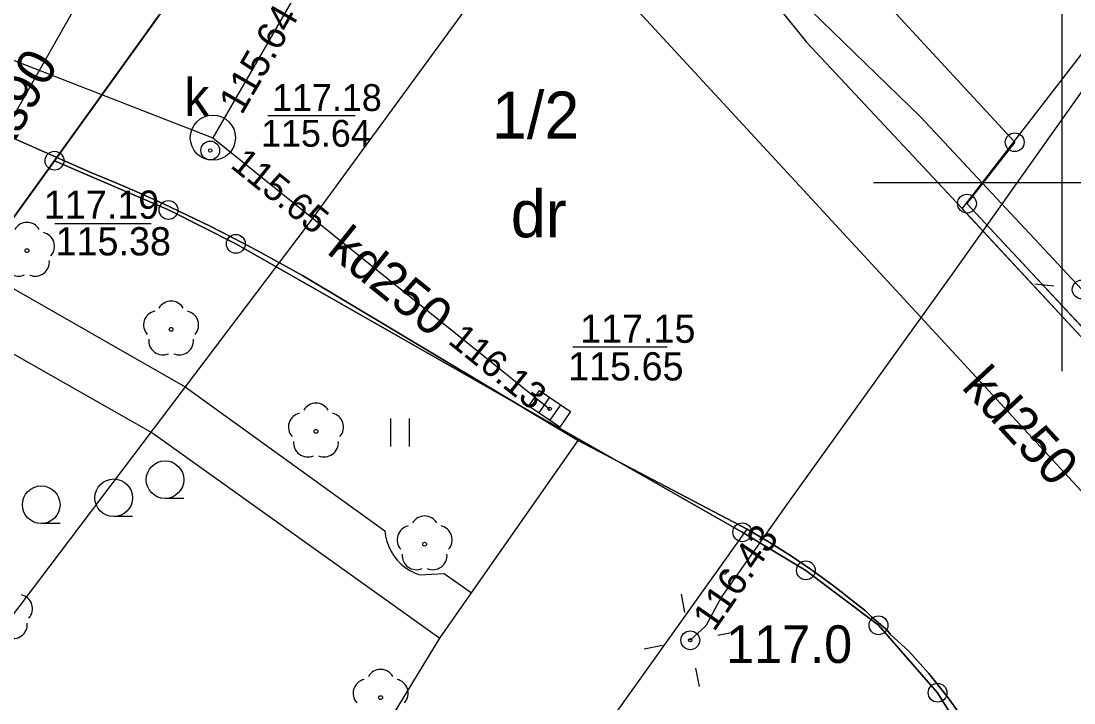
# Model space of a CAD drawing. Extents: x 6434771 to 6436222, y 5663454 to 5664782.
# Drawn here: x 6435472.34 to 6435500.32, y 5663786.19 to 5663804.3 of the extents above; entities that cross this region are included whole.
import ezdxf

# ---------------------------------------------------------------- set-up
doc = ezdxf.new("R2010")
doc.units = 0
for name, color, linetype in [('Warstwa 1', 7, 'Continuous'), ('Warstwa 10', 7, 'Continuous'), ('Warstwa 11', 7, 'Continuous'), ('Warstwa 12', 7, 'Continuous'), ('Warstwa 13', 7, 'Continuous'), ('Warstwa 14', 7, 'Continuous'), ('Warstwa 15', 7, 'Continuous'), ('Warstwa 2', 7, 'Continuous'), ('Warstwa 4', 7, 'Continuous'), ('Warstwa 5', 7, 'Continuous'), ('Warstwa 6', 7, 'Continuous'), ('Warstwa 63', 7, 'Continuous'), ('Warstwa 7', 7, 'Continuous'), ('Warstwa 8', 7, 'Continuous'), ('Warstwa 9', 7, 'Continuous')]:
    doc.layers.add(name, color=color, linetype=linetype)

msp = doc.modelspace()

# ---------------------------------------------------------------- linework, layer by layer
at = {"layer": 'Warstwa 1'}
for p, q in [((6435467.565, 5663792.724), (6435502.484, 5663841.227)), ((6435473.23, 5663800.59), (6435493.72, 5663829.05)), ((6435495.38, 5663804.73), (6435498.75, 5663801.08)), ((6435495.38, 5663804.73), (6435498.75, 5663801.08)), ((6435497.48, 5663799.45), (6435498.75, 5663801.08)), ((6435497.48, 5663799.45), (6435498.75, 5663801.08)), ((6435467.565, 5663792.724), (6435473.23, 5663800.59)), ((6435473.23, 5663800.59), (6435476.26, 5663799.28)), ((6435473.23, 5663800.59), (6435476.26, 5663799.28)), ((6435497.48, 5663799.45), (6435506.7, 5663789.56)), ((6435497.48, 5663799.45), (6435506.7, 5663789.56)), ((6435476.26, 5663799.28), (6435478.05, 5663798.38)), ((6435476.26, 5663799.28), (6435478.05, 5663798.38)), ((6435478.05, 5663798.38), (6435491.51, 5663790.72)), ((6435478.05, 5663798.38), (6435491.51, 5663790.72)), ((6435491.51, 5663790.72), (6435493.2, 5663789.71)), ((6435491.51, 5663790.72), (6435493.2, 5663789.71)), ((6435493.2, 5663789.71), (6435495.13, 5663788.25)), ((6435493.2, 5663789.71), (6435495.13, 5663788.25)), ((6435495.13, 5663788.25), (6435496.7, 5663786.46)), ((6435495.13, 5663788.25), (6435496.7, 5663786.46)), ((6435496.7, 5663786.46), (6435498.08, 5663784.26)), ((6435496.7, 5663786.46), (6435498.08, 5663784.26))]:
    msp.add_line(p, q, dxfattribs=at)
at = {"layer": 'Warstwa 10'}
for centre in [(6435498.75, 5663801.08), (6435473.23, 5663800.59), (6435473.23, 5663800.59), (6435476.26, 5663799.28), (6435497.48, 5663799.45), (6435478.05, 5663798.38), (6435491.51, 5663790.72), (6435493.2, 5663789.71), (6435495.13, 5663788.25), (6435496.7, 5663786.46)]:
    msp.add_circle(centre, 0.25, dxfattribs=at)
at = {"layer": 'Warstwa 11'}
for centre in [(6435472.5, 5663798.2), (6435476.33, 5663796.11), (6435480.18, 5663793.4), (6435483.068, 5663790.405), (6435481.898, 5663786.329)]:
    msp.add_circle(centre, 0.05, dxfattribs=at)
for centre, start, end in [((6435472.5, 5663798.575), 30.1471, 149.8529), ((6435472.857, 5663798.316), 318.1471, 77.8529), ((6435472.28, 5663797.897), 174.1471, 293.8529), ((6435472.72, 5663797.897), 246.1471, 5.8529), ((6435476.33, 5663796.485), 30.1471, 149.8529), ((6435475.973, 5663796.226), 102.1471, 221.8529), ((6435476.687, 5663796.226), 318.1471, 77.8529), ((6435476.11, 5663795.807), 174.1471, 293.8529), ((6435476.55, 5663795.807), 246.1471, 5.8529), ((6435480.18, 5663793.775), 30.1471, 149.8529), ((6435479.823, 5663793.516), 102.1471, 221.8529), ((6435480.537, 5663793.516), 318.1471, 77.8529), ((6435479.96, 5663793.097), 174.1471, 293.8529), ((6435480.4, 5663793.097), 246.1471, 5.8529), ((6435483.068, 5663790.78), 30.1471, 149.8529), ((6435482.711, 5663790.521), 102.1471, 221.8529), ((6435483.425, 5663790.521), 318.1471, 77.8529), ((6435482.848, 5663790.102), 174.1471, 293.8529), ((6435483.288, 5663790.102), 246.1471, 5.8529), ((6435472.271, 5663788.691), 318.1471, 77.8529), ((6435472.134, 5663788.272), 246.1471, 5.8529), ((6435481.898, 5663786.704), 30.1471, 149.8529), ((6435481.541, 5663786.445), 102.1471, 221.8529), ((6435482.255, 5663786.445), 318.1471, 77.8529)]:
    msp.add_arc(centre, 0.375, start, end, dxfattribs=at)
at = {"layer": 'Warstwa 12'}
for points in [[(6435465.145, 5663779.301), (6435479.98, 5663798.908), (6435484.2, 5663804.668), (6435488.278, 5663809.701), (6435494.681, 5663818.854), (6435504.116, 5663832.141), (6435514.059, 5663844.527), (6435522.997, 5663857.62), (6435545.493, 5663888.796), (6435569.737, 5663922.271), (6435582.719, 5663940.386)], [(6435497.61, 5663776.71), (6435497.62, 5663777.21), (6435497.63, 5663777.61), (6435498.65, 5663778.12), (6435498.93, 5663779.83), (6435509.49, 5663786.12), (6435508.9, 5663787.55), (6435506.94, 5663790.25), (6435500.53, 5663797.17), (6435496.25, 5663801.75), (6435493.32, 5663804.59), (6435490.84, 5663808.57), (6435490.34, 5663810.94), (6435482.363, 5663815.454)], [(6435500.561, 5663802.471), (6435497.123, 5663797.631), (6435492.731, 5663791.512), (6435490.955, 5663789.007), (6435490.543, 5663788.232), (6435490.127, 5663787.852)]]:
    msp.add_lwpolyline(points, dxfattribs=at)
at = {"layer": 'Warstwa 13'}
msp.add_circle((6435491.038, 5663789.653), 0.045, dxfattribs=at)
at = {"layer": 'Warstwa 14'}
for p, q in [((6435478.904, 5663801.791), (6435481.222, 5663801.791)), ((6435489.516, 5663795.633), (6435487.006, 5663795.633))]:
    msp.add_line(p, q, dxfattribs=at)
msp.add_lwpolyline([(6435473.238, 5663798.923), (6435475.802, 5663798.923)], dxfattribs=at)
for centre in [(6435477.37, 5663800.86), (6435477.37, 5663800.86), (6435477.37, 5663800.86), (6435486.39, 5663794), (6435486.39, 5663794), (6435490.127, 5663787.852)]:
    msp.add_circle(centre, 0.045, dxfattribs=at)
at = {"layer": 'Warstwa 15'}
msp.add_circle((6435477.44, 5663801.2), 0.6, dxfattribs=at)
at = {"layer": 'Warstwa 2'}
for centre in [(6435500.53, 5663797.17), (6435490.127, 5663787.852)]:
    msp.add_circle(centre, 0.25, dxfattribs=at)
at = {"layer": 'Warstwa 4'}
for p, q in [((6435486.386, 5663794.305), (6435486.105, 5663793.892)), ((6435486.675, 5663794.108), (6435486.394, 5663793.695))]:
    msp.add_line(p, q, dxfattribs=at)
for points in [[(6435499.785, 5663797.255), (6435499.288, 5663797.311)], [(6435489.987, 5663788.589), (6435489.894, 5663789.08)], [(6435490.864, 5663787.992), (6435491.355, 5663788.085)], [(6435489.39, 5663787.712), (6435488.899, 5663787.619)], [(6435490.267, 5663787.115), (6435490.36, 5663786.624)]]:
    msp.add_lwpolyline(points, dxfattribs=at)
msp.add_lwpolyline([(6435486.117, 5663794.488), (6435486.944, 5663793.926), (6435486.663, 5663793.512), (6435485.836, 5663794.074)], close=True, dxfattribs=at)
msp.add_circle((6435477.37, 5663800.86), 0.25, dxfattribs=at)
at = {"layer": 'Warstwa 5'}
for p, q in [((6435465.87, 5663803.95), (6435474.2, 5663800.28)), ((6435460.4, 5663803.9), (6435476.7, 5663794.58)), ((6435474.2, 5663800.28), (6435474.842, 5663800.012)), ((6435474.842, 5663800.012), (6435475.479, 5663799.735)), ((6435475.479, 5663799.735), (6435476.113, 5663799.449)), ((6435476.113, 5663799.449), (6435476.742, 5663799.154)), ((6435476.742, 5663799.154), (6435477.367, 5663798.849)), ((6435477.367, 5663798.849), (6435477.987, 5663798.535)), ((6435477.987, 5663798.535), (6435478.603, 5663798.212)), ((6435478.603, 5663798.212), (6435479.214, 5663797.881)), ((6435479.214, 5663797.881), (6435479.82, 5663797.54)), ((6435479.82, 5663797.54), (6435487.15, 5663793.16)), ((6435476.7, 5663794.58), (6435482.01, 5663790.76)), ((6435482.165, 5663792.995), (6435482.165, 5663793.745)), ((6435482.665, 5663792.995), (6435482.665, 5663793.745)), ((6435484.31, 5663789.11), (6435487.15, 5663793.16)), ((6435482.01, 5663790.76), (6435482.029, 5663790.618)), ((6435487.24, 5663784.65), (6435491.64, 5663790.8)), ((6435491.64, 5663790.8), (6435492.223, 5663790.461)), ((6435482.029, 5663790.618), (6435482.063, 5663790.478)), ((6435482.063, 5663790.478), (6435482.112, 5663790.343)), ((6435482.112, 5663790.343), (6435482.175, 5663790.214)), ((6435482.175, 5663790.214), (6435482.251, 5663790.092)), ((6435492.223, 5663790.461), (6435492.794, 5663790.102)), ((6435482.251, 5663790.092), (6435482.339, 5663789.979)), ((6435482.339, 5663789.979), (6435482.44, 5663789.877)), ((6435492.794, 5663790.102), (6435493.352, 5663789.723)), ((6435482.44, 5663789.877), (6435482.55, 5663789.785)), ((6435482.55, 5663789.785), (6435482.67, 5663789.706)), ((6435482.67, 5663789.706), (6435482.798, 5663789.64)), ((6435482.798, 5663789.64), (6435482.931, 5663789.588)), ((6435493.352, 5663789.723), (6435493.896, 5663789.324)), ((6435482.931, 5663789.588), (6435483.59, 5663789.63)), ((6435483.59, 5663789.63), (6435484.31, 5663789.11)), ((6435493.896, 5663789.324), (6435494.16, 5663789.12)), ((6435494.16, 5663789.12), (6435494.426, 5663788.907)), ((6435494.426, 5663788.907), (6435494.781, 5663788.634)), ((6435494.781, 5663788.634), (6435494.941, 5663788.471)), ((6435494.941, 5663788.471), (6435495.373, 5663788.113)), ((6435495.373, 5663788.113), (6435495.44, 5663788.018)), ((6435495.44, 5663788.018), (6435495.935, 5663787.56)), ((6435495.935, 5663787.56), (6435496.39, 5663787.06)), ((6435496.39, 5663787.06), (6435496.464, 5663786.974)), ((6435496.464, 5663786.974), (6435496.958, 5663786.36)), ((6435496.958, 5663786.36), (6435497.416, 5663785.718))]:
    msp.add_line(p, q, dxfattribs=at)
at = {"layer": 'Warstwa 6'}
for p, q in [((6435476.668, 5663791.618), (6435476.168, 5663791.618)), ((6435475.304, 5663791.136), (6435474.804, 5663791.136)), ((6435473.378, 5663790.953), (6435472.878, 5663790.953))]:
    msp.add_line(p, q, dxfattribs=at)
for points in [[(6435421.61, 5663811.04), (6435460.082, 5663789.265), (6435463.751, 5663787.49), (6435467.565, 5663792.724), (6435473.23, 5663800.59), (6435493.72, 5663829.05), (6435502.484, 5663841.227), (6435575.72, 5663942.78), (6435514.97, 5663977.09)], [(6435479.337, 5663768.031), (6435491.39, 5663761.43), (6435497.77, 5663773.11), (6435498.56, 5663774.84), (6435499.24, 5663777.21), (6435499.39, 5663779.58), (6435498.98, 5663781.98), (6435498.08, 5663784.26), (6435496.7, 5663786.46), (6435495.13, 5663788.25), (6435493.2, 5663789.71), (6435491.51, 5663790.72), (6435478.05, 5663798.38), (6435476.26, 5663799.28), (6435473.23, 5663800.59), (6435467.565, 5663792.724), (6435463.751, 5663787.49), (6435459.254, 5663781.194), (6435462.209, 5663778.248), (6435470.536, 5663772.987)]]:
    msp.add_lwpolyline(points, close=True, dxfattribs=at)
for points in [[(6435502.484, 5663841.227), (6435493.72, 5663829.05), (6435495.77, 5663827.21), (6435494.42, 5663824.54), (6435492.98, 5663820.82), (6435492.05, 5663817.95), (6435491.65, 5663816.01), (6435491.45, 5663814), (6435491.62, 5663812.01), (6435492.07, 5663810.07), (6435492.81, 5663808.22), (6435493.84, 5663806.48), (6435495.38, 5663804.73), (6435498.75, 5663801.08), (6435497.48, 5663799.45), (6435506.7, 5663789.56)], [(6435506.7, 5663789.56), (6435497.48, 5663799.45), (6435498.75, 5663801.08), (6435495.38, 5663804.73), (6435493.84, 5663806.48), (6435492.81, 5663808.22), (6435492.07, 5663810.07), (6435491.62, 5663812.01), (6435491.45, 5663814), (6435491.65, 5663816.01), (6435492.05, 5663817.95), (6435492.98, 5663820.82), (6435494.42, 5663824.54), (6435495.77, 5663827.21), (6435493.72, 5663829.05), (6435473.23, 5663800.59), (6435476.26, 5663799.28), (6435478.05, 5663798.38), (6435491.51, 5663790.72), (6435493.2, 5663789.71), (6435495.13, 5663788.25), (6435496.7, 5663786.46), (6435498.08, 5663784.26)], [(6435492.035, 5663824.384), (6435491.61, 5663823.322), (6435491.21, 5663822.25), (6435490.788, 5663821.246), (6435490.417, 5663820.222), (6435490.097, 5663819.181), (6435489.83, 5663818.125), (6435489.616, 5663817.058), (6435489.456, 5663815.981), (6435489.35, 5663814.897), (6435489.298, 5663813.809), (6435489.3, 5663812.72), (6435489.392, 5663811.896), (6435489.527, 5663811.077), (6435489.705, 5663810.267), (6435489.924, 5663809.467), (6435490.186, 5663808.68), (6435490.488, 5663807.908), (6435490.83, 5663807.152), (6435491.211, 5663806.416), (6435491.63, 5663805.7), (6435493.22, 5663803.74), (6435497.34, 5663799.33), (6435500.85, 5663795.55)], [(6435497.416, 5663785.718), (6435496.958, 5663786.36), (6435496.464, 5663786.974), (6435496.39, 5663787.06), (6435495.935, 5663787.56), (6435495.44, 5663788.018), (6435495.373, 5663788.113), (6435494.941, 5663788.471), (6435494.781, 5663788.634), (6435494.426, 5663788.907), (6435494.16, 5663789.12), (6435493.896, 5663789.324), (6435493.352, 5663789.723), (6435492.794, 5663790.102), (6435492.223, 5663790.461), (6435491.64, 5663790.8), (6435487.15, 5663793.16), (6435479.82, 5663797.54), (6435479.214, 5663797.881), (6435478.603, 5663798.212), (6435477.987, 5663798.535), (6435477.367, 5663798.849), (6435476.742, 5663799.154), (6435476.113, 5663799.449), (6435475.479, 5663799.735), (6435474.842, 5663800.012), (6435474.2, 5663800.28), (6435465.87, 5663803.95)]]:
    msp.add_lwpolyline(points, dxfattribs=at)
for centre, radius in [((6435477.37, 5663800.86), 0.045), ((6435486.39, 5663794), 0.045), ((6435476.168, 5663792.118), 0.5), ((6435472.878, 5663791.453), 0.5), ((6435474.804, 5663791.636), 0.5)]:
    msp.add_circle(centre, radius, dxfattribs=at)
at = {"layer": 'Warstwa 63'}
for p, q in [((6435500, 5663805), (6435500, 5663795)), ((6435505, 5663800), (6435495, 5663800))]:
    msp.add_line(p, q, dxfattribs=at)
at = {"layer": 'Warstwa 7'}
for points in [[(6435482.98, 5663810.8), (6435477.44, 5663801.2)], [(6435482.98, 5663810.8), (6435514.4, 5663776.8)], [(6435475.009, 5663806.848), (6435470.96, 5663799.72)], [(6435466.58, 5663805.43), (6435477.44, 5663801.2)], [(6435477.44, 5663801.2), (6435486.39, 5663794)]]:
    msp.add_lwpolyline(points, dxfattribs=at)
at = {"layer": 'Warstwa 8'}
for p, q in [((6435491.63, 5663805.7), (6435493.22, 5663803.74)), ((6435465.87, 5663803.95), (6435474.2, 5663800.28)), ((6435493.22, 5663803.74), (6435497.34, 5663799.33)), ((6435474.2, 5663800.28), (6435474.842, 5663800.012)), ((6435474.842, 5663800.012), (6435475.479, 5663799.735)), ((6435475.479, 5663799.735), (6435476.113, 5663799.449)), ((6435476.113, 5663799.449), (6435476.742, 5663799.154)), ((6435476.742, 5663799.154), (6435477.367, 5663798.849)), ((6435497.34, 5663799.33), (6435497.357, 5663799.312)), ((6435497.357, 5663799.312), (6435500.85, 5663795.55)), ((6435477.367, 5663798.849), (6435477.987, 5663798.535)), ((6435477.987, 5663798.535), (6435478.603, 5663798.212)), ((6435478.603, 5663798.212), (6435479.214, 5663797.881)), ((6435479.214, 5663797.881), (6435479.82, 5663797.54)), ((6435479.82, 5663797.54), (6435487.15, 5663793.16)), ((6435487.15, 5663793.16), (6435491.64, 5663790.8)), ((6435491.64, 5663790.8), (6435492.223, 5663790.461)), ((6435492.223, 5663790.461), (6435492.794, 5663790.102)), ((6435492.794, 5663790.102), (6435493.352, 5663789.723)), ((6435493.352, 5663789.723), (6435493.896, 5663789.324)), ((6435493.896, 5663789.324), (6435494.16, 5663789.12)), ((6435494.16, 5663789.12), (6435494.426, 5663788.907)), ((6435494.426, 5663788.907), (6435494.781, 5663788.634)), ((6435494.781, 5663788.634), (6435494.941, 5663788.471)), ((6435494.941, 5663788.471), (6435495.373, 5663788.113)), ((6435495.373, 5663788.113), (6435495.44, 5663788.018)), ((6435495.44, 5663788.018), (6435495.935, 5663787.56)), ((6435495.935, 5663787.56), (6435496.39, 5663787.06)), ((6435496.39, 5663787.06), (6435496.464, 5663786.974)), ((6435496.464, 5663786.974), (6435496.958, 5663786.36)), ((6435496.958, 5663786.36), (6435497.416, 5663785.718))]:
    msp.add_line(p, q, dxfattribs=at)
at = {"layer": 'Warstwa 9'}
for p, q in [((6435497.357, 5663799.312), (6435515.849, 5663823.305)), ((6435491.63, 5663805.7), (6435493.22, 5663803.74)), ((6435456.62, 5663804.28), (6435475.84, 5663793.35)), ((6435460.4, 5663803.9), (6435476.7, 5663794.58)), ((6435493.22, 5663803.74), (6435497.34, 5663799.33)), ((6435497.34, 5663799.33), (6435497.357, 5663799.312)), ((6435476.7, 5663794.58), (6435482.01, 5663790.76)), ((6435475.84, 5663793.35), (6435483.47, 5663787.91)), ((6435484.31, 5663789.11), (6435487.15, 5663793.16)), ((6435487.15, 5663793.16), (6435491.64, 5663790.8)), ((6435482.01, 5663790.76), (6435482.029, 5663790.618)), ((6435487.24, 5663784.65), (6435491.64, 5663790.8)), ((6435482.029, 5663790.618), (6435482.063, 5663790.478)), ((6435482.063, 5663790.478), (6435482.112, 5663790.343)), ((6435482.112, 5663790.343), (6435482.175, 5663790.214)), ((6435482.175, 5663790.214), (6435482.251, 5663790.092)), ((6435482.251, 5663790.092), (6435482.339, 5663789.979)), ((6435482.339, 5663789.979), (6435482.44, 5663789.877)), ((6435482.44, 5663789.877), (6435482.55, 5663789.785)), ((6435482.55, 5663789.785), (6435482.67, 5663789.706)), ((6435482.67, 5663789.706), (6435482.798, 5663789.64)), ((6435482.798, 5663789.64), (6435482.931, 5663789.588)), ((6435482.931, 5663789.588), (6435483.59, 5663789.63)), ((6435483.59, 5663789.63), (6435484.31, 5663789.11)), ((6435483.47, 5663787.91), (6435484.31, 5663789.11)), ((6435483.47, 5663787.91), (6435484.31, 5663789.11)), ((6435481.18, 5663784.16), (6435483.47, 5663787.91))]:
    msp.add_line(p, q, dxfattribs=at)

# ---------------------------------------------------------------- texts
at = {"layer": 'Warstwa 13'}
msp.add_text('117.0', height=1, dxfattribs=at).set_placement((6435491.083, 5663787.25))
at = {"layer": 'Warstwa 14'}
for s, height, rotation, p in [('115.64', 0.75, 60.0116, (6435478.207, 5663801.779)), ('115.65', 0.7125, 321.183, (6435477.876, 5663800.427)), ('116.13', 0.7125, 321.183, (6435483.661, 5663795.76)), ('116.43', 0.75, 55.3649, (6435490.759, 5663788.055))]:
    msp.add_text(s, height=height, rotation=rotation, dxfattribs=at).set_placement(p)
for s, height, p in [('115.64', 0.7125, (6435478.721, 5663800.96)), ('115.38', 0.75, (6435473.259, 5663798.074)), ('115.65', 0.75, (6435486.881, 5663794.753))]:
    msp.add_text(s, height=height, dxfattribs=at).set_placement(p)
at = {"layer": 'Warstwa 15'}
msp.add_text('1/2', height=1.25, dxfattribs=at).set_placement((6435484.855, 5663801.176))
at = {"layer": 'Warstwa 2'}
msp.add_text('dr', height=1.25, dxfattribs=at).set_placement((6435485.357, 5663798.554))
at = {"layer": 'Warstwa 5'}
msp.add_text('k', height=1, dxfattribs=at).set_placement((6435476.678, 5663801.779))
at = {"layer": 'Warstwa 6'}
for s, height, p in [('117.18', 0.7125, (6435479.014, 5663801.91)), ('117.19', 0.75, (6435472.948, 5663799.047)), ('117.15', 0.75, (6435487.198, 5663795.753))]:
    msp.add_text(s, height=height, dxfattribs=at).set_placement(p)
at = {"layer": 'Warstwa 7'}
for s, rotation, p in [('ks90', 60.4012, (6435471.96, 5663800.704)), ('kd250', 321.183, (6435480.438, 5663798.147)), ('kd250', 312.7433, (6435497.309, 5663794.558))]:
    msp.add_text(s, height=1, rotation=rotation, dxfattribs=at).set_placement(p)

doc.saveas('drawing.dxf')
